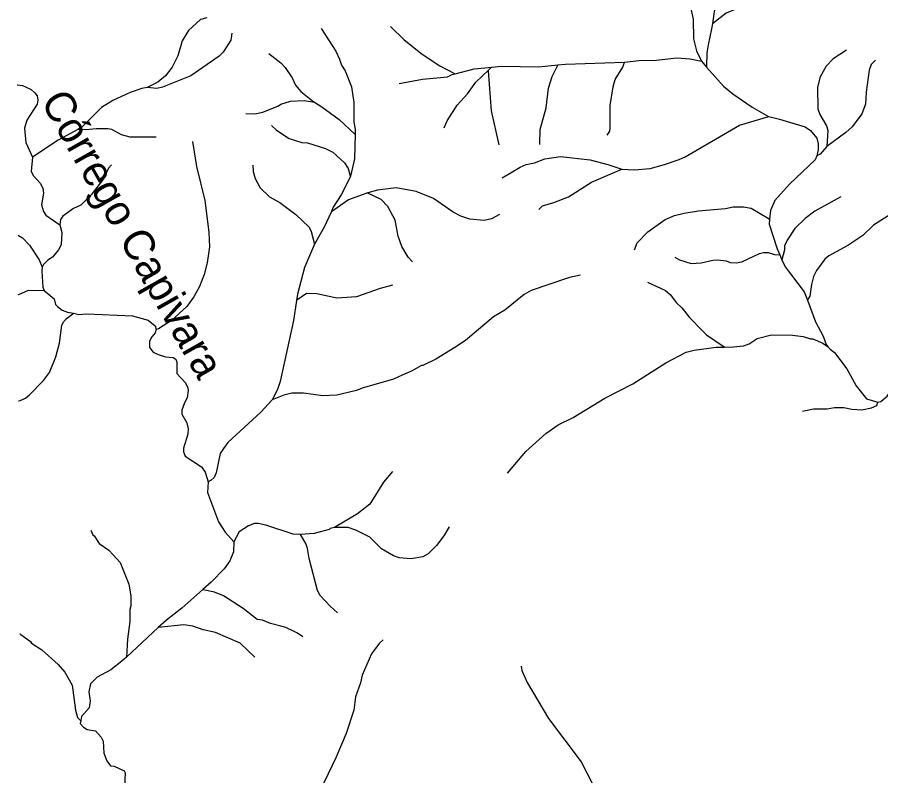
# Model space of a CAD drawing. Extents: x 393 to 446.6, y 8175.5 to 8231.
# Drawn here: x 393.08 to 398.73, y 8210.46 to 8215.43 of the extents above; entities that cross this region are included whole.
import ezdxf
from ezdxf.enums import TextEntityAlignment as Align

# ---------------------------------------------------------------- set-up
doc = ezdxf.new("R2010")
doc.units = 0
doc.header["$LTSCALE"] = 0.064
doc.layers.add('61', color=7, linetype='Continuous')
doc.layers.add('7', color=7, linetype='Continuous', lineweight=25)

msp = doc.modelspace()

# ---------------------------------------------------------------- linework, layer by layer
at = {"layer": '7'}
for p, q in [((397.5581, 8215.1426), (397.5919, 8215.1044)), ((398.0704, 8213.8748), (398.0847, 8213.8423)), ((393.9997, 8211.4321), (393.7904, 8211.2379))]:
    msp.add_line(p, q, dxfattribs=at)
for points in [[(397.8223, 8215.8452), (397.7858, 8215.8102), (397.7244, 8215.7149), (397.7115, 8215.6859), (397.6421, 8215.4695), (397.631, 8215.3878)], [(397.3922, 8215.6527), (397.4677, 8215.5648), (397.4806, 8215.5276), (397.5032, 8215.4178), (397.5048, 8215.2886), (397.5258, 8215.2111), (397.5581, 8215.1426)], [(397.7835, 8215.4836), (397.7196, 8215.4582), (397.631, 8215.3878)], [(394.3167, 8215.4278), (394.2771, 8215.4173), (394.1977, 8215.3451), (394.1557, 8215.2757), (394.1267, 8215.1788), (394.0911, 8215.1046), (394.0459, 8215.048), (393.9959, 8215.006), (393.9263, 8214.9716)], [(397.631, 8215.3878), (397.6227, 8215.3548), (397.6017, 8215.2499), (397.5936, 8215.1982), (397.592, 8215.1083), (397.5919, 8215.1044)], [(395.0673, 8215.3578), (395.1618, 8215.2079), (395.1876, 8215.1562), (395.1989, 8215.1175), (395.2247, 8215.0803), (395.2651, 8214.9754), (395.2796, 8214.872), (395.2813, 8214.7428), (395.2893, 8214.6976), (395.2884, 8214.663)], [(395.521, 8215.3713), (395.6107, 8215.2838), (395.7286, 8215.1901), (395.8432, 8215.1126), (395.9435, 8215.0607)], [(394.4817, 8215.326), (394.4748, 8215.2812), (394.4238, 8215.2014), (394.398, 8215.1756), (394.2123, 8215.0464), (394.0282, 8214.9721), (393.9894, 8214.964), (393.9263, 8214.9716)], [(394.7229, 8215.1928), (394.8033, 8215.132), (394.8307, 8215.1013), (394.8776, 8215.0335), (394.8985, 8214.9867), (394.9341, 8214.9446), (395.0096, 8214.8829), (395.0223, 8214.875)], [(397.0536, 8215.1362), (397.148, 8215.1465), (397.2642, 8215.1497), (397.3934, 8215.1643), (397.4839, 8215.1594), (397.5581, 8215.1426)], [(398.5079, 8215.2159), (398.4204, 8215.1594), (398.3752, 8215.1094), (398.3364, 8215.04), (398.3171, 8214.9721), (398.3203, 8214.83), (398.3332, 8214.7929), (398.3768, 8214.7202), (398.3849, 8214.6912), (398.3799, 8214.5838)], [(396.1836, 8215.1036), (396.2469, 8215.1094), (396.4924, 8215.1061), (396.6175, 8215.1187)], [(396.4997, 8214.5968), (396.502, 8214.6944), (396.5408, 8214.8365), (396.5569, 8214.9657), (396.5795, 8215.0432), (396.6165, 8215.1167), (396.6175, 8215.1187)], [(396.6175, 8215.1187), (396.6678, 8215.1237), (397.0536, 8215.1362)], [(396.9394, 8214.6572), (396.9569, 8214.6839), (396.9606, 8214.7041), (396.9606, 8214.8526), (396.98, 8214.9754), (396.9929, 8215.0238), (397.043, 8215.1046), (397.0536, 8215.1362)], [(398.6983, 8215.1496), (398.6707, 8215.1207), (398.6562, 8215.0852), (398.6368, 8214.9398), (398.6336, 8214.8623), (398.6093, 8214.7977), (398.5448, 8214.7121), (398.5044, 8214.675), (398.3799, 8214.5838)], [(395.5772, 8214.9978), (395.7302, 8215.0254), (395.8933, 8215.0415), (395.9256, 8215.0561), (395.9435, 8215.0607)], [(395.8725, 8214.706), (395.8916, 8214.7525), (395.9578, 8214.8559), (396.0257, 8214.9301), (396.079, 8215.006), (396.1632, 8215.0846)], [(395.9435, 8215.0607), (396.0693, 8215.0932), (396.1836, 8215.1036)], [(396.1632, 8215.0846), (396.1812, 8215.1014), (396.1836, 8215.1036)], [(396.2337, 8214.5955), (396.1823, 8214.8171), (396.1635, 8215.0801), (396.1632, 8215.0846)], [(397.5919, 8215.1044), (397.7018, 8214.9802), (397.7632, 8214.9285), (397.8908, 8214.8413), (397.9966, 8214.7801), (397.9984, 8214.7797)], [(393.0758, 8214.9877), (393.0766, 8214.9876), (393.1099, 8214.983), (393.1304, 8214.9755), (393.1659, 8214.9576), (393.1917, 8214.9366), (393.2062, 8214.9156), (393.2111, 8214.8882), (393.2062, 8214.8623), (393.1384, 8214.7558), (393.1239, 8214.7041), (393.1319, 8214.6104), (393.175, 8214.5146)], [(393.9263, 8214.9716), (393.8925, 8214.9646), (393.815, 8214.9382), (393.702, 8214.8865), (393.6277, 8214.8397), (393.4985, 8214.7105), (393.4719, 8214.6961)], [(394.5728, 8214.801), (394.6321, 8214.7977), (394.6838, 8214.809), (394.7872, 8214.8494), (394.8017, 8214.8607), (394.8647, 8214.8817), (394.9551, 8214.8849), (395.0223, 8214.875)], [(395.0223, 8214.875), (395.0714, 8214.8445), (395.1844, 8214.7606), (395.287, 8214.6644), (395.2884, 8214.663)], [(397.0371, 8214.4354), (397.1189, 8214.4311), (397.2223, 8214.4408), (397.3159, 8214.4651), (397.4114, 8214.4997), (397.4516, 8214.5167), (397.8068, 8214.7234), (397.9984, 8214.7797)], [(397.9984, 8214.7797), (398.0684, 8214.7638), (398.2364, 8214.7121), (398.2719, 8214.6895), (398.3138, 8214.6395), (398.3219, 8214.6007), (398.3219, 8214.562), (398.3141, 8214.5218)], [(394.7416, 8214.7209), (394.7742, 8214.6912), (394.8565, 8214.6362), (394.9389, 8214.6104), (394.9777, 8214.6072), (395.094, 8214.57), (395.1424, 8214.5474), (395.2199, 8214.478), (395.2441, 8214.4393), (395.2575, 8214.3916), (395.2578, 8214.3905)], [(393.4719, 8214.6961), (393.3435, 8214.6265), (393.175, 8214.5146)], [(393.9864, 8214.6454), (393.815, 8214.6459), (393.7585, 8214.6605), (393.6956, 8214.6944), (393.6697, 8214.6992), (393.5922, 8214.7008), (393.5276, 8214.6927), (393.4729, 8214.696), (393.4719, 8214.6961)], [(395.2884, 8214.663), (395.2845, 8214.5039), (395.2578, 8214.3905)], [(394.2246, 8214.6161), (394.251, 8214.4522), (394.3043, 8214.2293), (394.3318, 8214.0226), (394.335, 8213.9258), (394.3204, 8213.8224), (394.2995, 8213.7449), (394.2688, 8213.6674), (394.2332, 8213.5996), (394.1864, 8213.535), (394.0863, 8213.4429), (394.0007, 8213.3896), (393.986, 8213.3856)], [(398.3799, 8214.5838), (398.3356, 8214.5338), (398.3141, 8214.5218)], [(393.175, 8214.5146), (393.1659, 8214.4199), (393.182, 8214.3908), (393.2256, 8214.3439), (393.2434, 8214.3101), (393.2482, 8214.2778), (393.2337, 8214.2018), (393.2482, 8214.1583), (393.2628, 8214.134), (393.3544, 8214.0716)], [(396.2524, 8214.379), (396.3697, 8214.4489), (396.41, 8214.4651), (396.4633, 8214.478), (396.5311, 8214.5038), (396.6345, 8214.5183), (396.8283, 8214.4957), (396.9445, 8214.4667), (397.0371, 8214.4354)], [(398.3141, 8214.5218), (398.3024, 8214.4962), (398.1346, 8214.3375), (398.0377, 8214.2293), (398.0103, 8214.1647), (398.0042, 8214.1083)], [(393.6941, 8214.4647), (393.6732, 8214.4426), (393.6406, 8214.3714), (393.5599, 8214.2681), (393.4921, 8214.2002), (393.4435, 8214.1769), (393.3748, 8214.1281), (393.3596, 8214.1066), (393.3544, 8214.0716)], [(394.6191, 8214.4613), (394.6202, 8214.4194), (394.6341, 8214.3746), (394.6676, 8214.3133), (394.729, 8214.2535), (394.7968, 8214.218), (394.9002, 8214.1389), (394.9874, 8214.0549), (395.0019, 8214.0275), (395.0234, 8213.9434)], [(396.4927, 8214.1712), (396.516, 8214.1945), (396.5909, 8214.2164), (396.6861, 8214.2535), (396.8379, 8214.3504), (397.0371, 8214.4354)], [(395.2578, 8214.3905), (395.255, 8214.3786), (395.1973, 8214.2681), (395.1462, 8214.1867), (395.1314, 8214.1544)], [(396.2359, 8214.1378), (396.1823, 8214.1098), (396.1339, 8214.1001), (396.0402, 8214.1082), (395.9821, 8214.1276), (395.9304, 8214.1534), (395.8028, 8214.2422), (395.6882, 8214.289), (395.559, 8214.3133), (395.4363, 8214.2987), (395.3722, 8214.2794)], [(395.3722, 8214.2794), (395.3346, 8214.2681), (395.2458, 8214.2341), (395.134, 8214.1562), (395.1314, 8214.1544)], [(395.664, 8213.829), (395.6365, 8213.8595), (395.5961, 8213.929), (395.5719, 8213.9968), (395.5509, 8214.1002), (395.5041, 8214.1906), (395.4605, 8214.2374), (395.3728, 8214.2791), (395.3722, 8214.2794)], [(398.9337, 8214.3111), (398.9291, 8214.2809), (398.9161, 8214.2568), (398.8467, 8214.1712), (398.6852, 8214.0695), (398.6158, 8214), (398.5173, 8213.9354), (398.3914, 8213.8676), (398.3671, 8213.8466), (398.3122, 8213.7707), (398.2928, 8213.732), (398.2783, 8213.6803), (398.267, 8213.6028), (398.2532, 8213.5782), (398.2523, 8213.5766)], [(398.4705, 8214.2533), (398.3009, 8214.1599), (398.2364, 8214.113), (398.1701, 8214.0469), (398.1184, 8213.971), (398.1023, 8213.9322), (398.1023, 8213.9064), (398.0847, 8213.8423)], [(395.1314, 8214.1544), (395.0858, 8214.0549), (395.0234, 8213.9434)], [(397.1188, 8213.9068), (397.1367, 8213.9532), (397.2061, 8214.0258), (397.3191, 8214.1066), (397.3805, 8214.1308), (397.4451, 8214.1469), (397.5388, 8214.1631), (397.7164, 8214.1776), (397.7648, 8214.1889), (397.8327, 8214.1889), (397.8843, 8214.1792), (398.0007, 8214.1104), (398.0042, 8214.1083)], [(398.0042, 8214.1083), (398.0007, 8214.0755), (398.0538, 8213.9128), (398.0704, 8213.8748)], [(393.3544, 8214.0716), (393.3677, 8214.0194), (393.3629, 8213.9387), (393.3467, 8213.9064), (393.3063, 8213.8579), (393.2757, 8213.8401), (393.2476, 8213.8115), (393.2395, 8213.7929)], [(393.0806, 8214.0026), (393.0814, 8214.0021), (393.0846, 8214.0002), (393.1102, 8213.9851), (393.1562, 8213.937), (393.2191, 8213.8418), (393.2395, 8213.7929)], [(395.0234, 8213.9434), (394.9583, 8213.7901), (394.9115, 8213.6157), (394.9054, 8213.5757)], [(397.3824, 8213.8594), (397.4138, 8213.8419), (397.4903, 8213.8175), (397.5549, 8213.8224), (397.6324, 8213.8401), (397.6647, 8213.8418), (397.7196, 8213.8337), (397.7455, 8213.824), (397.7842, 8213.8224), (397.823, 8213.8272), (397.9392, 8213.8821), (397.9651, 8213.8886), (397.9941, 8213.8886), (398.0361, 8213.8757), (398.0681, 8213.8749), (398.0704, 8213.8748)], [(398.0847, 8213.8423), (398.1055, 8213.7949), (398.2315, 8213.6319), (398.2523, 8213.5766)], [(393.2395, 8213.7929), (393.236, 8213.7673), (393.2429, 8213.6632), (393.2511, 8213.641)], [(396.7665, 8213.7401), (396.6943, 8213.7261), (396.6797, 8213.7206), (396.4423, 8213.6399), (396.3955, 8213.6141), (396.2695, 8213.5107), (396.1952, 8213.4671), (396.0111, 8213.3137), (395.9433, 8213.2669), (395.8174, 8213.191), (395.7334, 8213.149), (395.7237, 8213.149), (395.6575, 8213.1119), (395.5978, 8213.0844), (395.5396, 8213.0586), (395.3362, 8213.0004), (395.2974, 8212.9843), (395.1682, 8212.9552), (395.0778, 8212.9504), (394.9519, 8212.9665), (394.8744, 8212.9665), (394.8227, 8212.9552), (394.7462, 8212.9239)], [(397.2046, 8213.6946), (397.3224, 8213.6399), (397.3546, 8213.6125), (397.3918, 8213.5608), (397.4289, 8213.5269), (397.479, 8213.4623), (397.5646, 8213.3751), (397.592, 8213.3492), (397.7075, 8213.2702), (397.7088, 8213.2693)], [(393.0824, 8213.6128), (393.0833, 8213.6132), (393.0858, 8213.6143), (393.1498, 8213.6432), (393.2511, 8213.641)], [(393.2511, 8213.641), (393.3177, 8213.585), (393.3273, 8213.5479), (393.3403, 8213.5349), (393.371, 8213.5107), (393.4049, 8213.4994), (393.4432, 8213.4907)], [(395.5337, 8213.6754), (395.4525, 8213.6528), (395.2974, 8213.5979), (395.1682, 8213.5899), (395.0391, 8213.6189), (394.9696, 8213.6205), (394.9069, 8213.5767), (394.9054, 8213.5757)], [(394.9054, 8213.5757), (394.8856, 8213.4445), (394.7984, 8213.0441), (394.7807, 8212.9924), (394.7462, 8212.9239)], [(398.2523, 8213.5766), (398.3057, 8213.4349), (398.3542, 8213.3412), (398.3744, 8213.2869), (398.3883, 8213.2698)], [(393.0858, 8212.9161), (393.0867, 8212.9164), (393.0955, 8212.9201), (393.1293, 8212.9341), (393.1562, 8212.9569), (393.2482, 8213.0505), (393.287, 8213.1022), (393.3274, 8213.2056), (393.3532, 8213.296), (393.3677, 8213.4123), (393.3806, 8213.4381), (393.3984, 8213.4574), (393.4399, 8213.4883), (393.4432, 8213.4907)], [(393.4432, 8213.4907), (393.4795, 8213.4825), (393.5308, 8213.4881), (393.8312, 8213.4736), (393.9329, 8213.4461), (393.9781, 8213.409), (393.986, 8213.3856)], [(393.986, 8213.3856), (393.9802, 8213.3624), (393.9571, 8213.3363), (393.9426, 8213.3089), (393.941, 8213.2669), (393.9668, 8213.2362), (393.9991, 8213.22), (394.0476, 8213.2055), (394.096, 8213.2023), (394.1138, 8213.1894), (394.1218, 8213.17), (394.1202, 8213.0974), (394.1783, 8213.0344), (394.1929, 8213.0021), (394.1961, 8212.9859), (394.188, 8212.9375), (394.1703, 8212.9052), (394.1541, 8212.8568), (394.1541, 8212.8309), (394.1864, 8212.7728), (394.1961, 8212.734), (394.1929, 8212.6985), (394.1638, 8212.6081), (394.1638, 8212.5838), (394.1751, 8212.5548), (394.2817, 8212.4853), (394.3059, 8212.4498), (394.3268, 8212.3857)], [(397.7088, 8213.2693), (397.7669, 8213.2702), (397.8327, 8213.2782), (397.8714, 8213.2911), (397.9231, 8213.3266), (398.0167, 8213.3492), (398.1534, 8213.3486), (398.2234, 8213.3395), (398.2719, 8213.3234), (398.288, 8213.3234), (398.3526, 8213.2943), (398.3872, 8213.2706), (398.3883, 8213.2698)], [(396.2864, 8212.4437), (396.4068, 8212.5854), (396.5392, 8212.7033), (396.6183, 8212.7598), (396.7184, 8212.8083), (396.9251, 8212.9358), (397.1092, 8213.0295), (397.324, 8213.1668), (397.458, 8213.2362), (397.5097, 8213.2491), (397.655, 8213.2685), (397.7088, 8213.2693)], [(398.3883, 8213.2698), (398.4, 8213.2555), (398.4301, 8213.233), (398.5108, 8213.1264), (398.5706, 8213.015), (398.6401, 8212.9294), (398.714, 8212.9089)], [(398.714, 8212.9089), (398.7338, 8212.9124), (398.7741, 8212.9488), (398.8338, 8213.036), (398.8629, 8213.0392), (398.9162, 8213.0683), (398.9548, 8213.1272)], [(394.7462, 8212.9239), (394.6709, 8212.8438), (394.4545, 8212.6436), (394.4258, 8212.6053), (394.4045, 8212.5732), (394.3777, 8212.4464), (394.3651, 8212.4142), (394.3463, 8212.3981), (394.3268, 8212.3857)], [(398.2193, 8212.85), (398.2913, 8212.8648), (398.3817, 8212.8648), (398.4301, 8212.8745), (398.4915, 8212.8745), (398.5432, 8212.8616), (398.6078, 8212.8583), (398.6723, 8212.8713), (398.7062, 8212.8874), (398.714, 8212.9089)], [(395.5344, 8212.4546), (395.475, 8212.3852), (395.3846, 8212.2399), (395.3055, 8212.1769), (395.1537, 8212.0882)], [(394.3268, 8212.3857), (394.3221, 8212.3158), (394.3544, 8212.2302), (394.3947, 8212.1236), (394.4367, 8212.0574), (394.4943, 8211.9926)], [(394.9307, 8212.0418), (394.884, 8212.0445), (394.7032, 8212.1026), (394.6547, 8212.1139), (394.6289, 8212.1139), (394.5902, 8212.0978), (394.5287, 8212.0591), (394.4943, 8211.9926)], [(393.5577, 8212.0707), (393.5706, 8212.0382), (393.5793, 8212.0332), (393.6132, 8211.9815), (393.6762, 8211.9379), (393.7044, 8211.9071), (393.7488, 8211.8588), (393.8069, 8211.7167), (393.8198, 8211.6392), (393.8198, 8211.5746), (393.8134, 8211.5488), (393.8134, 8211.4713), (393.7972, 8211.355), (393.7904, 8211.2379)], [(395.1537, 8212.0882), (395.1246, 8212.0813), (395.1182, 8212.0735), (395.0197, 8212.0477), (394.9307, 8212.0418)], [(395.9047, 8212.0909), (395.8706, 8212.0332), (395.8222, 8211.9686), (395.7673, 8211.9137), (395.7334, 8211.8943), (395.6559, 8211.8814), (395.5784, 8211.8895), (395.5396, 8211.9024), (395.4621, 8211.9476), (395.3846, 8212.0235), (395.2942, 8212.0703), (395.2425, 8212.0865), (395.1537, 8212.0882)], [(395.1742, 8211.5274), (395.1246, 8211.5714), (395.06, 8211.6424), (395.0423, 8211.6747), (394.9874, 8211.8847), (394.9777, 8211.9492), (394.9664, 8211.9815), (394.9307, 8212.0418)], [(394.4943, 8211.9926), (394.4916, 8211.9282), (394.469, 8211.8685), (394.4303, 8211.8168), (394.3463, 8211.728), (394.2918, 8211.6799)], [(394.2918, 8211.6799), (394.1541, 8211.5584), (394.0524, 8211.4809), (393.9997, 8211.4321)], [(394.9462, 8211.3709), (394.9113, 8211.3954), (394.8889, 8211.405), (394.8356, 8211.4325), (394.8017, 8211.4406), (394.7339, 8211.4583), (394.6816, 8211.4806), (394.6467, 8211.4842), (394.5546, 8211.5568), (394.427, 8211.6392), (394.3673, 8211.6634), (394.2928, 8211.6797), (394.2918, 8211.6799)], [(394.6311, 8211.2376), (394.5368, 8211.3291), (394.3754, 8211.4002), (394.293, 8211.4163), (394.2252, 8211.4405), (394.1671, 8211.4502), (393.9997, 8211.4321)], [(393.0932, 8211.3901), (393.0941, 8211.3895), (393.0998, 8211.3854), (393.1615, 8211.3412), (393.1691, 8211.3291), (393.237, 8211.2855), (393.3435, 8211.1886), (393.3871, 8211.1386), (393.4355, 8211.0547), (393.4581, 8210.8899), (393.4695, 8210.8415), (393.4888, 8210.8257), (393.4916, 8210.8234)], [(395.4724, 8211.352), (395.4456, 8211.3275), (395.3959, 8211.2597), (395.3345, 8211.1192), (395.3232, 8211.0692), (395.2909, 8210.9771), (395.2796, 8210.8899), (395.2312, 8210.7382), (395.1634, 8210.5767), (395.0858, 8210.4184), (394.926, 8210.202), (394.8614, 8210.1326), (394.7387, 8209.9824), (394.6192, 8209.8661), (394.4997, 8209.7676), (394.4351, 8209.7047), (394.4141, 8209.6692), (394.4012, 8209.6207), (394.4012, 8209.6094), (394.4051, 8209.579)], [(393.7904, 8211.2379), (393.7617, 8211.2113), (393.6891, 8211.1547), (393.5986, 8211.1063), (393.555, 8211.0627), (393.5437, 8211.0094), (393.5534, 8210.9513), (393.547, 8210.9061), (393.4969, 8210.8496), (393.4916, 8210.8234)], [(396.3763, 8211.1782), (396.3809, 8211.1503), (396.4164, 8211.0708), (396.5553, 8210.835), (396.7701, 8210.5508), (396.8427, 8210.412)], [(393.4916, 8210.8234), (393.4876, 8210.8036), (393.5098, 8210.7792), (393.534, 8210.7639), (393.5873, 8210.7543), (393.6245, 8210.7123), (393.639, 8210.6865), (393.6438, 8210.609), (393.6616, 8210.5573), (393.6875, 8210.525), (393.7101, 8210.5234), (393.7763, 8210.4927), (393.7827, 8210.4798), (393.7779, 8210.3894), (393.786, 8210.3635), (393.7989, 8210.3502), (393.828, 8210.3443)]]:
    msp.add_lwpolyline(points, dxfattribs=at)

# ---------------------------------------------------------------- texts
at = {"layer": '61'}
msp.add_text('Córrego Capivara', height=0.2, rotation=299.508, dxfattribs=at).set_placement((393.7458, 8213.9635), align=Align.CENTER)

doc.saveas('drawing.dxf')
